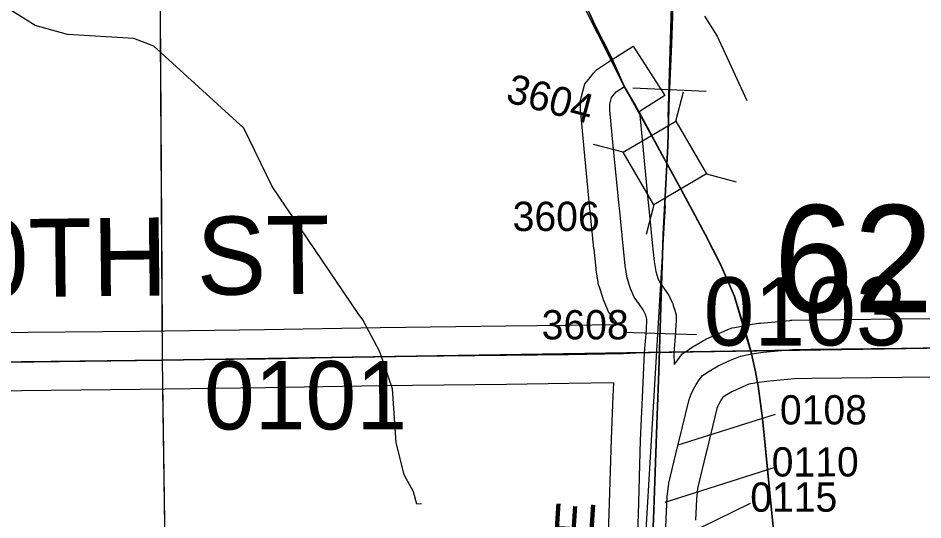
# Model space of a CAD drawing. Extents: x 23.6 to 68.7, y -63 to -29.
# Drawn here: x 43.509 to 44.437, y -45.786 to -45.271 of the extents above; entities that cross this region are included whole.
import ezdxf

# ---------------------------------------------------------------- set-up
doc = ezdxf.new("R2010")
doc.units = 0
for name, color, linetype in [('tdCoHydroRiver', 7, 'Continuous'), ('tdCoPriCL', 7, 'Continuous'), ('tdCoPrimary', 7, 'Continuous'), ('tdCoPriNonDiv', 7, 'Continuous'), ('tdCoPriNonDivCL', 7, 'Continuous'), ('tdCoRRCL', 7, 'Continuous'), ('tdCoSecRdNmbr', 7, 'Continuous'), ('tdCoSecRdTxt', 7, 'Continuous'), ('tdCoSecRteBand', 7, 'Continuous'), ('tdCoSecRteCL', 7, 'Continuous'), ('tdCoSectLine', 7, 'Continuous'), ('tdCoSectLinePart', 7, 'Continuous'), ('tdCoStrucNonDivPri', 7, 'Continuous'), ('tdCoStrucPriMaintName', 7, 'Continuous'), ('tdCoSurfConc', 7, 'Continuous'), ('tdCoSurfGravel', 7, 'Continuous'), ('tdCoTwpBndryShd', 7, 'Continuous')]:
    doc.layers.add(name, color=color, linetype=linetype)

msp = doc.modelspace()

# ---------------------------------------------------------------- linework, layer by layer
at = {"layer": 'tdCoHydroRiver'}
for points in [[(43.92277, -45.76946), (43.91804, -45.76951), (43.91476, -45.75691), (43.90512, -45.73964), (43.89692, -45.70656), (43.89324, -45.65135), (43.88025, -45.61359), (43.86257, -45.58061), (43.85778, -45.57434), (43.76973, -45.44416), (43.74075, -45.38445), (43.6484, -45.30009), (43.6278, -45.29239), (43.55988, -45.28831), (43.52665, -45.27915), (43.48219, -45.25115), (43.39494, -45.20621), (43.34272, -45.1925), (43.24634, -45.18236), (43.21149, -45.17007), (43.19564, -45.16233), (43.16536, -45.13262), (43.15271, -45.12958)], [(44.21321, -45.26946), (44.22604, -45.28986), (44.25665, -45.35587)]]:
    msp.add_lwpolyline(points, dxfattribs=at)
at = {"layer": 'tdCoPriCL'}
msp.add_lwpolyline([(44.28361, -45.79274), (44.28123, -45.76909), (44.27596, -45.71653), (44.27446, -45.6988), (44.27238, -45.6792), (44.2683, -45.64883), (44.26546, -45.63387), (44.26138, -45.61564), (44.26053, -45.61249), (44.25537, -45.59411), (44.24987, -45.57562), (44.24382, -45.55684), (44.22949, -45.52406), (44.2139, -45.49318), (44.19607, -45.46008), (44.1823, -45.43483), (44.16718, -45.40744), (44.15469, -45.384), (44.14155, -45.36012), (44.13066, -45.34167), (44.11763, -45.31224), (44.10058, -45.2786), (44.07784, -45.22792)], dxfattribs=at)
at = {"layer": 'tdCoPrimary'}
msp.add_line((44.2747, -45.69881), (44.27276, -45.6792), dxfattribs=at)
msp.add_line((44.2747, -45.69881), (44.27276, -45.6792), dxfattribs=at)
for points in [[(44.2442, -45.55684), (44.22987, -45.52406), (44.21428, -45.49318), (44.19645, -45.46008), (44.18267, -45.43483), (44.16756, -45.40744), (44.15507, -45.384), (44.14192, -45.36012), (44.13104, -45.34167), (44.11801, -45.31224), (44.10096, -45.2786), (44.07822, -45.22792), (44.05376, -45.16878), (44.03822, -45.12563), (44.0306, -45.10318), (44.0306, -45.10317), (44.02417, -45.08424)], [(44.2442, -45.55684), (44.22987, -45.52406), (44.21428, -45.49318), (44.19645, -45.46008), (44.18267, -45.43483), (44.16756, -45.40744), (44.15507, -45.384), (44.14192, -45.36012), (44.13104, -45.34167), (44.11801, -45.31224), (44.10096, -45.2786), (44.07822, -45.22792), (44.05376, -45.16878), (44.03822, -45.12563), (44.0306, -45.10318), (44.0306, -45.10317), (44.02417, -45.08424)], [(44.28399, -45.79274), (44.2747, -45.69881), (44.27276, -45.6792), (44.26868, -45.64883), (44.26584, -45.63387), (44.26175, -45.61564), (44.24984, -45.57574), (44.2442, -45.55684), (44.22987, -45.52406), (44.21428, -45.49318), (44.19645, -45.46008), (44.18267, -45.43483), (44.16756, -45.40744), (44.15507, -45.384), (44.14192, -45.36012), (44.13104, -45.34167), (44.11801, -45.31224), (44.10096, -45.2786), (44.07822, -45.22792)], [(44.24984, -45.57574), (44.2442, -45.55684), (44.2442, -45.55684)], [(44.24984, -45.57574), (44.2442, -45.55684), (44.2442, -45.55684)], [(44.27276, -45.6792), (44.26868, -45.64883), (44.26584, -45.63387), (44.26175, -45.61564), (44.24984, -45.57574)], [(44.27276, -45.6792), (44.26868, -45.64883), (44.26584, -45.63387), (44.26175, -45.61564), (44.24984, -45.57574)], [(44.33098, -45.96391), (44.31237, -45.91151), (44.2956, -45.85657), (44.28399, -45.79274), (44.2747, -45.69881)], [(44.33098, -45.96391), (44.31237, -45.91151), (44.2956, -45.85657), (44.28399, -45.79274), (44.2747, -45.69881)]]:
    msp.add_lwpolyline(points, dxfattribs=at)
at = {"layer": 'tdCoPriNonDiv'}
msp.add_lwpolyline([(44.07635, -45.23314), (44.1307, -45.34166), (44.16722, -45.40744), (44.19611, -45.46007), (44.21394, -45.49317), (44.22953, -45.52405), (44.24386, -45.55683), (44.2499, -45.57561), (44.25541, -45.5941), (44.26057, -45.61248), (44.2655, -45.63386), (44.26834, -45.64882), (44.27242, -45.6792), (44.2745, -45.69879), (44.27599, -45.71652), (44.28127, -45.76908), (44.28365, -45.79273)], dxfattribs=at)
at = {"layer": 'tdCoPriNonDivCL'}
msp.add_lwpolyline([(44.28361, -45.79274), (44.27432, -45.69881), (44.27238, -45.6792), (44.27238, -45.6792), (44.2683, -45.64883), (44.26546, -45.63387), (44.26138, -45.61564), (44.24946, -45.57574), (44.24382, -45.55684), (44.24382, -45.55684), (44.22949, -45.52406), (44.2139, -45.49318), (44.19607, -45.46008), (44.1823, -45.43483), (44.16718, -45.40744), (44.15469, -45.384), (44.14155, -45.36012), (44.13066, -45.34167), (44.11763, -45.31224), (44.10058, -45.2786), (44.07784, -45.22792)], dxfattribs=at)
msp.add_lwpolyline([(44.28361, -45.79274), (44.27432, -45.69881), (44.27238, -45.6792), (44.27238, -45.6792), (44.2683, -45.64883), (44.26546, -45.63387), (44.26138, -45.61564), (44.24946, -45.57574), (44.24382, -45.55684), (44.24382, -45.55684), (44.22949, -45.52406), (44.2139, -45.49318), (44.19607, -45.46008), (44.1823, -45.43483), (44.16718, -45.40744), (44.15469, -45.384), (44.14155, -45.36012), (44.13066, -45.34167), (44.11763, -45.31224), (44.10058, -45.2786), (44.07784, -45.22792)], dxfattribs=at)
at = {"layer": 'tdCoRRCL'}
for p, q in [((44.2147, -45.3467), (44.13977, -45.34338)), ((44.20487, -45.59599), (44.12991, -45.59369))]:
    msp.add_line(p, q, dxfattribs=at)
for points in [[(44.17586, -45.37346), (44.22049, -43.89448)], [(44.1822, -45.22022), (44.17931, -45.29807), (44.17696, -45.35129), (44.17538, -45.40241), (44.17093, -45.49311), (44.16857, -45.55654), (44.16621, -45.63335), (44.16463, -45.67844), (44.1607, -45.78487), (44.15814, -45.84247), (44.15782, -45.84962), (44.15572, -45.90414), (44.1531, -45.96312), (44.151, -46.01844), (44.14655, -46.12303), (44.14366, -46.20403), (44.14256, -46.23388), (44.14026, -46.29604), (44.13737, -46.38307), (44.13471, -46.44821), (44.13423, -46.46014), (44.12977, -46.55347), (44.12741, -46.61323)], [(44.12741, -46.61323), (44.12977, -46.55347), (44.13423, -46.46014), (44.13471, -46.44821), (44.13737, -46.38307), (44.14026, -46.29604), (44.14256, -46.23388), (44.14366, -46.20403), (44.14655, -46.12303), (44.151, -46.01844), (44.1531, -45.96312), (44.15572, -45.90414), (44.15782, -45.84962), (44.15814, -45.84247), (44.1607, -45.78487), (44.16463, -45.67844), (44.16621, -45.63335), (44.16857, -45.55654), (44.17093, -45.49311), (44.17538, -45.40241), (44.17696, -45.35129), (44.17931, -45.29807), (44.1822, -45.22022)], [(42.74649, -50.31687), (42.74164, -50.05586), (42.75629, -49.92628), (42.79153, -49.80443), (42.85538, -49.70442), (42.92256, -49.6249), (42.97285, -49.5992), (43.92922, -48.85362), (44.03877, -48.74532), (44.06896, -48.71007), (44.09338, -48.67223), (44.10531, -48.65074), (44.10984, -48.63845), (44.1114, -48.63233), (44.11198, -48.62671), (44.11322, -48.05326), (44.10862, -47.52765), (44.11109, -47.4487), (44.10535, -47.15357), (44.11332, -46.467), (44.17329, -45.46369)]]:
    msp.add_lwpolyline(points, dxfattribs=at)
at = {"layer": 'tdCoSecRdNmbr'}
for p, q in [((44.28578, -45.6776), (44.18595, -45.70915)), ((44.28519, -45.73224), (44.17263, -45.76782)), ((44.26005, -45.7688), (44.20973, -45.7937))]:
    msp.add_line(p, q, dxfattribs=at)
at = {"layer": 'tdCoSecRteBand'}
for points in [[(43.4812, -45.5937), (43.63372, -45.59222), (43.762, -45.59058), (43.88062, -45.58844), (43.88072, -45.58844), (43.88082, -45.58844), (44.00936, -45.58696), (44.0731, -45.58614), (44.12268, -45.58542), (44.12276, -45.58333), (44.1222, -45.5825), (44.11688, -45.57533), (44.1147, -45.57239), (44.11328, -45.569), (44.10959, -45.56012), (44.10912, -45.55901), (44.10875, -45.55787), (44.1053, -45.54726), (44.10453, -45.54491), (44.10416, -45.54246), (44.10219, -45.52939), (44.1021, -45.5288), (44.10204, -45.52822), (44.09982, -45.50825), (44.09979, -45.50805), (44.09978, -45.50786), (44.09633, -45.4727), (44.09536, -45.46344), (44.09535, -45.46331), (44.09533, -45.46318), (44.08975, -45.40545), (44.0862, -45.36868), (44.08608, -45.3674), (44.08606, -45.36611), (44.086, -45.35988), (44.08595, -45.35583), (44.08698, -45.35192), (44.08871, -45.34536), (44.09038, -45.339), (44.09456, -45.33392), (44.0994, -45.32805), (44.10239, -45.32442), (44.10635, -45.32188), (44.11483, -45.31643), (44.14008, -45.30022), (44.1725, -45.35071), (44.14725, -45.36692), (44.14636, -45.36749), (44.14948, -45.39968), (44.15504, -45.45728), (44.15602, -45.46653), (44.15603, -45.46664), (44.15604, -45.46674), (44.15947, -45.50181), (44.1616, -45.52101), (44.16312, -45.53105), (44.16543, -45.53815), (44.16726, -45.54253), (44.17074, -45.54723), (44.1711, -45.54771), (44.17144, -45.5482), (44.17513, -45.55363), (44.17646, -45.55557), (44.17746, -45.55769), (44.17968, -45.56237), (44.18056, -45.56422), (44.18117, -45.56618), (44.18144, -45.56703), (44.18265, -45.57087), (44.18425, -45.57593), (44.18402, -45.58123), (44.18352, -45.59233), (44.1835, -45.59298), (44.18344, -45.59363), (44.18158, -45.61477), (44.18219, -45.62658)], [(44.18219, -45.62658), (44.1826, -45.62595), (44.18312, -45.62515), (44.18368, -45.62439), (44.18705, -45.61988), (44.19024, -45.61561), (44.1947, -45.6127), (44.20167, -45.60816), (44.20228, -45.60776), (44.20291, -45.60739), (44.21207, -45.60203), (44.21334, -45.60129), (44.21469, -45.60067), (44.22747, -45.5948), (44.22807, -45.59452), (44.22869, -45.59427), (44.23888, -45.59012), (44.24156, -45.58903), (44.24441, -45.58848), (44.25598, -45.5862), (44.25671, -45.58606), (44.25744, -45.58596), (44.26895, -45.58428), (44.26974, -45.58417), (44.27054, -45.58409), (44.30083, -45.58132), (44.30181, -45.58123), (44.30279, -45.58121), (44.32178, -45.58071), (44.32202, -45.58071), (44.32226, -45.5807), (44.4458, -45.57947)], [(44.44648, -45.63946), (44.3231, -45.6407), (44.30533, -45.64116), (44.2768, -45.64377), (44.2668, -45.64522), (44.2588, -45.64679), (44.25191, -45.6496), (44.24108, -45.65457), (44.23384, -45.65881), (44.23203, -45.65999), (44.23029, -45.66266), (44.22845, -45.6659), (44.22682, -45.66926), (44.22591, -45.6715), (44.2156, -45.71415), (44.21467, -45.718), (44.20614, -45.7535), (44.20484, -45.7646), (44.2039, -45.78614)], [(44.11223, -45.86809), (44.11543, -45.77917), (44.11765, -45.70307), (44.11765, -45.70283), (44.11767, -45.70259), (44.11964, -45.659), (44.1202, -45.64546), (44.07395, -45.64613), (44.07392, -45.64613), (44.0739, -45.64613), (44.01011, -45.64695), (44.01009, -45.64696), (44.01007, -45.64696), (43.8816, -45.64843), (43.763, -45.65057), (43.76292, -45.65057), (43.76284, -45.65057), (43.63444, -45.65222), (43.6344, -45.65222), (43.63435, -45.65222), (43.48181, -45.6537)]]:
    msp.add_lwpolyline(points, dxfattribs=at)
at = {"layer": 'tdCoSecRteCL'}
for points in [[(44.15151, -45.61422), (44.15355, -45.591), (44.15405, -45.5799), (44.15283, -45.57606), (44.15257, -45.57522), (44.15035, -45.57053), (44.14665, -45.5651), (44.14098, -45.55746), (44.13728, -45.54858), (44.13383, -45.53798), (44.13185, -45.52491), (44.12963, -45.50493), (44.12618, -45.46967), (44.12519, -45.4603), (44.11961, -45.40256), (44.11606, -45.36579), (44.11599, -45.35956), (44.11772, -45.35299), (44.12256, -45.34712), (44.13104, -45.34167)], [(42.65671, -45.63492), (42.67147, -45.63438), (42.72063, -45.63455), (42.85051, -45.63175), (42.93518, -45.63011), (42.98861, -45.62929), (43.06621, -45.62764), (43.11405, -45.62764), (43.19099, -45.62616), (43.22732, -45.626), (43.33337, -45.62534), (43.48149, -45.6237), (43.63406, -45.62222), (43.76246, -45.62057), (43.88116, -45.61844), (44.00972, -45.61696), (44.07351, -45.61614), (44.13023, -45.61531), (44.14306, -45.61466), (44.15151, -45.61422)], [(44.13101, -46.14723), (44.13062, -46.1466), (44.13185, -46.13427), (44.1353, -46.06078), (44.13826, -45.98557), (44.14024, -45.92811), (44.14221, -45.86917), (44.14542, -45.78015), (44.14764, -45.70394), (44.14961, -45.66029), (44.15151, -45.61422)], [(44.17357, -45.79369), (44.17393, -45.78488), (44.17491, -45.76219), (44.17656, -45.74822), (44.1855, -45.71099), (44.18643, -45.70712), (44.19728, -45.66224), (44.19941, -45.65703), (44.20187, -45.65196), (44.20464, -45.64706), (44.20772, -45.64234), (44.21109, -45.63783), (44.21806, -45.63328), (44.22721, -45.62793), (44.23999, -45.62206), (44.25018, -45.61791), (44.26175, -45.61564), (44.27327, -45.61397), (44.30357, -45.61119), (44.32256, -45.6107), (44.44618, -45.60946), (44.4833, -45.6089), (44.64231, -45.6065), (44.65935, -45.60635)]]:
    msp.add_lwpolyline(points, dxfattribs=at)
at = {"layer": 'tdCoSectLine'}
for points in [[(43.65079, -44.62195), (43.65695, -45.62191)], [(43.65695, -45.62191), (44.65901, -45.60634)], [(42.65637, -45.63491), (43.65695, -45.62191)], [(43.65695, -45.62191), (43.67102, -46.59281)]]:
    msp.add_lwpolyline(points, dxfattribs=at)
at = {"layer": 'tdCoSectLinePart'}
for points in [[(43.65374, -45.10145), (43.65676, -45.5919)], [(44.1809, -45.61377), (44.19435, -45.61356)], [(43.65738, -45.65187), (43.67059, -46.56279)]]:
    msp.add_lwpolyline(points, dxfattribs=at)
at = {"layer": 'tdCoStrucNonDivPri'}
for p, q in [((44.18372, -45.37722), (44.19165, -45.34694)), ((44.12968, -45.40883), (44.0994, -45.4009)), ((44.21532, -45.43126), (44.2456, -45.43919)), ((44.16129, -45.46286), (44.15336, -45.49314))]:
    msp.add_line(p, q, dxfattribs=at)
msp.add_lwpolyline([(44.16129, -45.46286), (44.12968, -45.40883), (44.18372, -45.37722), (44.21532, -45.43126)], close=True, dxfattribs=at)
at = {"layer": 'tdCoSurfConc'}
for points in [[(44.15283, -45.57606), (44.15257, -45.57522), (44.15035, -45.57053), (44.14665, -45.5651), (44.14098, -45.55746), (44.13728, -45.54858), (44.13383, -45.53798), (44.13185, -45.52491), (44.12963, -45.50493), (44.12618, -45.46967), (44.12519, -45.4603), (44.11961, -45.40256)], [(44.17357, -45.79369), (44.17393, -45.78488), (44.17491, -45.76219), (44.17656, -45.74822), (44.1855, -45.71099), (44.18643, -45.70712), (44.19728, -45.66224), (44.19941, -45.65703), (44.20187, -45.65196), (44.20464, -45.64706), (44.20772, -45.64234), (44.21109, -45.63783), (44.21806, -45.63328), (44.22721, -45.62793), (44.23999, -45.62206), (44.25018, -45.61791), (44.26175, -45.61564), (44.27327, -45.61397), (44.30357, -45.61119), (44.32256, -45.6107), (44.44618, -45.60946)]]:
    msp.add_lwpolyline(points, dxfattribs=at)
at = {"layer": 'tdCoSurfGravel'}
for points in [[(44.11961, -45.40256), (44.11606, -45.36579), (44.11599, -45.35956), (44.11772, -45.35299), (44.12256, -45.34712), (44.13104, -45.34167)], [(44.15151, -45.61422), (44.15355, -45.591), (44.15405, -45.5799), (44.15283, -45.57606)], [(43.48149, -45.6237), (43.63406, -45.62222), (43.76246, -45.62057), (43.88116, -45.61844), (44.00972, -45.61696), (44.07351, -45.61614), (44.13023, -45.61531), (44.14306, -45.61466), (44.15151, -45.61422)], [(44.12764, -46.32828), (44.12535, -46.3237), (44.12392, -46.31883), (44.12335, -46.31482), (44.12363, -46.30623), (44.12592, -46.26901), (44.12879, -46.20716), (44.13079, -46.16106), (44.13101, -46.14723), (44.13062, -46.1466), (44.13185, -46.13427), (44.1353, -46.06078), (44.13826, -45.98557), (44.14024, -45.92811), (44.14221, -45.86917), (44.14542, -45.78015), (44.14764, -45.70394), (44.14961, -45.66029), (44.15151, -45.61422)]]:
    msp.add_lwpolyline(points, dxfattribs=at)
at = {"layer": 'tdCoTwpBndryShd'}
msp.add_lwpolyline([(44.65901, -45.60634), (43.65695, -45.62191), (42.65637, -45.63491), (41.6548, -45.64895), (40.661, -45.66039), (39.65389, -45.67179), (38.69483, -45.68023), (37.69088, -45.69177), (36.70119, -45.70358), (36.68706, -45.70387), (35.69482, -45.71408), (35.68276, -45.71429), (34.69417, -45.72562), (34.68447, -45.72595), (33.68954, -45.73727), (33.68064, -45.73738), (32.72321, -45.74495)], dxfattribs=at)

# ---------------------------------------------------------------- texts
at = {"layer": 'tdCoSecRdNmbr'}
for s, height, rotation, p in [('3604', 0.03, 345.03429, (44.00816, -45.357)), ('3606', 0.03, 0.03429, (44.01638, -45.4897)), ('0103', 0.07, 0.03461, (44.2123, -45.60713)), ('3608', 0.03, 0.03429, (44.04616, -45.60077)), ('0101', 0.07, 0.0341, (43.69976, -45.69311)), ('0108', 0.03, 0.0345, (44.29055, -45.68799)), ('0110', 0.03, 0.0345, (44.2821, -45.74133)), ('0115', 0.03, 0.0345, (44.26009, -45.77742))]:
    msp.add_text(s, height=height, rotation=rotation, dxfattribs=at).set_placement(p)
at = {"layer": 'tdCoSecRdTxt'}
for s, height, rotation, p in [('220TH ST', 0.08, 0.66655, (43.34178, -45.55942)), ('LINCOLN AVE', 0.04, 86.32708, (44.07863, -46.12121))]:
    msp.add_text(s, height=height, rotation=rotation, dxfattribs=at).set_placement(p)
at = {"layer": 'tdCoStrucPriMaintName'}
msp.add_text('62666S063', height=0.11, dxfattribs=at).set_placement((44.28417, -45.5731))
msp.add_text('62666S063', height=0.11, dxfattribs=at).set_placement((44.28417, -45.5731))
msp.add_text('62666S063', height=0.11, dxfattribs=at).set_placement((44.28417, -45.5731))

doc.saveas('drawing.dxf')
